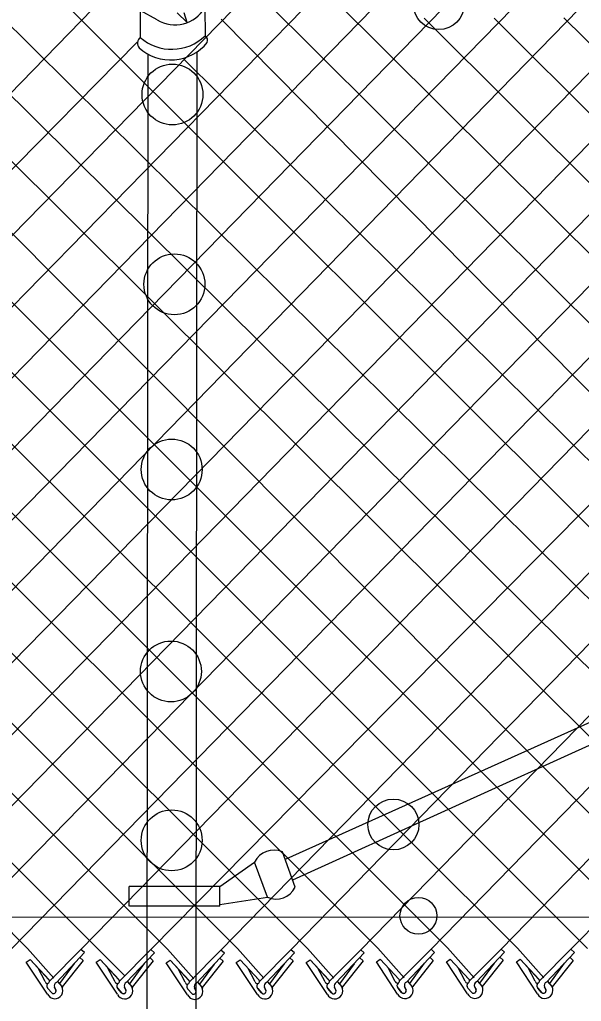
# Model space of a CAD drawing. Extents: x 0 to 1270, y 0 to 830.
# Drawn here: x 919.9 to 952.2, y 379.2 to 435.8 of the extents above; entities that cross this region are included whole.
import ezdxf

# ---------------------------------------------------------------- set-up
doc = ezdxf.new("R2010")
doc.units = 0
doc.layers.add('sb_Chainlink Fence', color=7, linetype='Continuous')
doc.layers.add('sb_Existing Structural Steel', color=7, linetype='Continuous')

msp = doc.modelspace()

# ---------------------------------------------------------------- linework, layer by layer
at = {"layer": 'sb_Chainlink Fence'}
for p, q in [((913.101, 437.594), (968.866, 382.348)), ((917.12, 437.605), (972.898, 382.319)), ((933.306, 437.541), (988.823, 382.299)), ((937.336, 437.542), (992.85, 382.291)), ((915.349, 382.223), (968.936, 437.129)), ((871.171, 382.269), (924.083, 436.377)), ((874.065, 436.515), (928.376, 382.261)), ((879.224, 382.271), (932.156, 436.339)), ((883.256, 382.241), (936.183, 436.368)), ((887.284, 382.263), (940.214, 436.419)), ((891.31, 382.266), (944.243, 436.417)), ((895.209, 382.226), (948.269, 436.435)), ((899.236, 382.236), (952.075, 436.386)), ((903.263, 382.228), (956.31, 436.464)), ((907.294, 382.198), (960.337, 436.493)), ((910.415, 381.309), (964.368, 436.544)), ((919.363, 382.226), (972.423, 436.56)), ((922.398, 436.744), (976.926, 382.341)), ((923.39, 382.236), (976.462, 436.557)), ((931.448, 382.198), (984.516, 436.597)), ((935.477, 382.22), (988.197, 436.325)), ((939.503, 382.223), (992.575, 436.646)), ((943.542, 382.247), (996.602, 436.664)), ((947.569, 382.257), (1000.692, 436.671)), ((951.596, 382.249), (1004.719, 436.682)), ((899.131, 435.734), (952.555, 382.282)), ((903.159, 435.733), (956.584, 382.305)), ((907.186, 435.751), (960.964, 381.705)), ((911.225, 435.748), (964.839, 382.357)), ((927.417, 382.228), (980.341, 435.926)), ((931.458, 435.781), (984.947, 381.647)), ((943.138, 435.856), (996.881, 382.261)), ((947.167, 435.854), (1001.695, 381.499)), ((951.193, 435.872), (1005.739, 381.519)), ((866.918, 435.53), (920.318, 382.299)), ((870.946, 435.558), (924.345, 382.291)), ((879.005, 435.607), (932.405, 382.284)), ((883.031, 435.625), (936.431, 382.287)), ((887.046, 435.644), (940.47, 382.31)), ((891.073, 435.654), (944.497, 382.321)), ((894.985, 435.654), (948.524, 382.312)), ((875.197, 382.279), (926.633, 434.462)), ((929.304, 433.482), (980.952, 382.344)), ((920.318, 382.299), (921.836, 380.591)), ((921.576, 380.414), (923.39, 382.236)), ((921.975, 380.343), (923.588, 382.057)), ((923.588, 382.057), (923.39, 382.236)), ((924.345, 382.291), (925.924, 380.71)), ((925.603, 380.406), (927.417, 382.228)), ((926.002, 380.335), (927.615, 382.048)), ((927.615, 382.048), (927.417, 382.228)), ((928.376, 382.261), (929.894, 380.552)), ((929.635, 380.376), (931.448, 382.198)), ((931.646, 382.018), (931.448, 382.198)), ((932.405, 382.284), (933.922, 380.575)), ((933.663, 380.399), (935.477, 382.22)), ((935.675, 382.041), (935.477, 382.22)), ((936.431, 382.287), (937.949, 380.578)), ((937.689, 380.402), (939.503, 382.223)), ((938.088, 380.33), (939.701, 382.044)), ((939.701, 382.044), (939.503, 382.223)), ((940.47, 382.31), (941.988, 380.602)), ((941.729, 380.425), (943.542, 382.247)), ((942.127, 380.354), (943.74, 382.068)), ((943.74, 382.068), (943.542, 382.247)), ((944.497, 382.321), (946.015, 380.612)), ((945.755, 380.436), (947.569, 382.257)), ((946.154, 380.364), (947.767, 382.078)), ((947.767, 382.078), (947.569, 382.257)), ((948.524, 382.312), (950.042, 380.603)), ((949.782, 380.427), (951.596, 382.249)), ((950.181, 380.356), (951.794, 382.069)), ((951.794, 382.069), (951.596, 382.249)), ((920.246, 381.506), (920.469, 381.658)), ((921.464, 379.661), (920.246, 381.506)), ((920.469, 381.658), (921.547, 380.496)), ((920.469, 381.658), (921.554, 380.489)), ((923.521, 381.594), (922.314, 380.076)), ((923.521, 381.594), (923.323, 381.773)), ((924.273, 381.497), (924.496, 381.65)), ((925.491, 379.653), (924.273, 381.497)), ((924.496, 381.65), (925.574, 380.488)), ((924.496, 381.65), (925.581, 380.481)), ((927.548, 381.585), (926.341, 380.068)), ((927.548, 381.585), (927.35, 381.765)), ((928.304, 381.467), (928.527, 381.62)), ((928.527, 381.62), (929.605, 380.458)), ((928.527, 381.62), (929.612, 380.451)), ((930.034, 380.305), (931.646, 382.018)), ((931.579, 381.555), (930.373, 380.038)), ((931.579, 381.555), (931.381, 381.735)), ((932.333, 381.49), (932.556, 381.642)), ((933.551, 379.645), (932.333, 381.49)), ((932.556, 381.642), (933.634, 380.48)), ((932.556, 381.642), (933.641, 380.474)), ((934.062, 380.328), (935.675, 382.041)), ((935.607, 381.578), (934.401, 380.06)), ((935.607, 381.578), (935.41, 381.757)), ((936.359, 381.493), (936.582, 381.645)), ((937.577, 379.648), (936.359, 381.493)), ((936.582, 381.645), (937.66, 380.483)), ((936.582, 381.645), (937.667, 380.476)), ((939.634, 381.581), (938.427, 380.063)), ((939.634, 381.581), (939.436, 381.76)), ((940.398, 381.517), (940.621, 381.669)), ((941.616, 379.672), (940.398, 381.517)), ((940.621, 381.669), (941.699, 380.507)), ((940.621, 381.669), (941.706, 380.5)), ((943.673, 381.605), (942.467, 380.087)), ((943.673, 381.605), (943.475, 381.784)), ((944.425, 381.527), (944.648, 381.679)), ((945.643, 379.682), (944.425, 381.527)), ((944.648, 381.679), (945.726, 380.517)), ((944.648, 381.679), (945.733, 380.51)), ((947.7, 381.615), (946.493, 380.097)), ((947.7, 381.615), (947.502, 381.794)), ((948.452, 381.518), (948.675, 381.671)), ((949.67, 379.674), (948.452, 381.518)), ((948.675, 381.671), (949.753, 380.509)), ((948.675, 381.671), (949.76, 380.502)), ((951.727, 381.606), (950.52, 380.089)), ((951.727, 381.606), (951.529, 381.786)), ((921.326, 380.389), (920.92, 381.165)), ((923.001, 381.428), (922.153, 380.273)), ((925.353, 380.381), (924.947, 381.156)), ((927.028, 381.419), (926.18, 380.264)), ((929.523, 379.623), (928.304, 381.467)), ((929.384, 380.351), (928.978, 381.127)), ((931.06, 381.389), (930.211, 380.234)), ((933.412, 380.373), (933.006, 381.149)), ((935.088, 381.412), (934.239, 380.257)), ((937.439, 380.376), (937.033, 381.152)), ((939.114, 381.415), (938.266, 380.26)), ((941.478, 380.4), (941.072, 381.176)), ((943.153, 381.439), (942.305, 380.284)), ((945.504, 380.41), (945.099, 381.186)), ((947.18, 381.449), (946.332, 380.294)), ((949.532, 380.402), (949.126, 381.178)), ((951.207, 381.44), (950.359, 380.285)), ((922.043, 380.391), (922.29, 380.098)), ((922.046, 380.387), (922.292, 380.097)), ((926.07, 380.383), (926.318, 380.09)), ((926.073, 380.378), (926.319, 380.089)), ((930.101, 380.353), (930.349, 380.06)), ((930.104, 380.348), (930.35, 380.059)), ((934.129, 380.375), (934.377, 380.082)), ((934.133, 380.371), (934.378, 380.081)), ((938.156, 380.378), (938.404, 380.085)), ((938.159, 380.374), (938.405, 380.084)), ((942.195, 380.402), (942.443, 380.109)), ((942.198, 380.398), (942.444, 380.108)), ((946.222, 380.412), (946.469, 380.119)), ((946.225, 380.408), (946.471, 380.118)), ((950.249, 380.404), (950.496, 380.111)), ((950.252, 380.399), (950.498, 380.11)), ((921.69, 379.754), (921.488, 379.996)), ((921.488, 379.996), (921.711, 379.732)), ((921.951, 379.896), (921.869, 380.074)), ((921.87, 380.067), (921.951, 379.9)), ((922.29, 380.098), (922.309, 380.064)), ((922.309, 380.064), (922.324, 380.027)), ((925.717, 379.745), (925.515, 379.987)), ((925.515, 379.987), (925.738, 379.724)), ((925.978, 379.888), (925.896, 380.065)), ((925.897, 380.059), (925.978, 379.892)), ((926.318, 380.09), (926.336, 380.056)), ((926.336, 380.056), (926.351, 380.019)), ((929.748, 379.716), (929.546, 379.957)), ((929.546, 379.957), (929.769, 379.694)), ((930.009, 379.858), (929.928, 380.035)), ((929.928, 380.029), (930.009, 379.862)), ((930.349, 380.06), (930.367, 380.026)), ((930.367, 380.026), (930.382, 379.989)), ((933.777, 379.738), (933.575, 379.98)), ((933.575, 379.98), (933.797, 379.716)), ((934.038, 379.881), (933.956, 380.058)), ((933.956, 380.052), (934.038, 379.885)), ((934.377, 380.082), (934.395, 380.048)), ((934.395, 380.048), (934.411, 380.012)), ((937.803, 379.741), (937.601, 379.983)), ((937.601, 379.983), (937.824, 379.719)), ((938.064, 379.884), (937.982, 380.061)), ((937.983, 380.054), (938.064, 379.888)), ((938.404, 380.085), (938.422, 380.051)), ((938.422, 380.051), (938.437, 380.015)), ((941.842, 379.765), (941.64, 380.006)), ((941.64, 380.006), (941.863, 379.743)), ((942.103, 379.907), (942.022, 380.085)), ((942.022, 380.078), (942.103, 379.911)), ((942.443, 380.109), (942.461, 380.075)), ((942.461, 380.075), (942.476, 380.038)), ((945.869, 379.775), (945.667, 380.017)), ((945.667, 380.017), (945.89, 379.753)), ((946.13, 379.918), (946.048, 380.095)), ((946.049, 380.088), (946.13, 379.922)), ((946.469, 380.119), (946.488, 380.085)), ((946.488, 380.085), (946.503, 380.049)), ((949.896, 379.767), (949.694, 380.008)), ((949.694, 380.008), (949.917, 379.745)), ((950.157, 379.909), (950.075, 380.086)), ((950.076, 380.08), (950.157, 379.913)), ((950.496, 380.111), (950.515, 380.077)), ((950.515, 380.077), (950.53, 380.04))]:
    msp.add_line(p, q, dxfattribs=at)
for centre, radius, start, end in [((921.452, 380.411), 0.128, 189.9304, 40.9785), ((925.479, 380.403), 0.128, 189.9304, 40.9785), ((929.51, 380.373), 0.128, 189.9304, 40.9785), ((933.538, 380.395), 0.128, 189.9304, 40.9785), ((937.565, 380.398), 0.128, 189.9304, 40.9785), ((941.604, 380.422), 0.128, 189.9304, 40.9785), ((942.215, 380.164), 0.209, 114.8422, 203.5167), ((945.63, 380.432), 0.128, 189.9304, 40.9785), ((946.242, 380.174), 0.209, 114.8422, 203.5167), ((949.658, 380.424), 0.128, 189.9304, 40.9785), ((950.269, 380.166), 0.209, 114.8422, 203.5167), ((921.618, 380.137), 0.192, 126.9947, 219.7983), ((921.623, 380.137), 0.195, 127.7656, 226.3328), ((921.883, 379.869), 0.468, 206.3202, 29.2269), ((921.806, 379.851), 0.152, 219.8632, 17.4852), ((921.807, 379.85), 0.152, 230.7826, 19.2656), ((922.063, 380.153), 0.209, 114.8422, 203.5167), ((925.645, 380.129), 0.192, 126.9947, 219.7983), ((925.65, 380.129), 0.195, 127.7656, 226.3328), ((925.911, 379.86), 0.468, 206.3202, 29.2269), ((925.834, 379.843), 0.152, 219.8632, 17.4852), ((925.834, 379.842), 0.152, 230.7826, 19.2656), ((926.09, 380.145), 0.209, 114.8422, 203.5167), ((929.676, 380.099), 0.192, 126.9947, 219.7983), ((929.681, 380.099), 0.195, 127.7656, 226.3328), ((929.942, 379.83), 0.468, 206.3202, 29.2269), ((929.865, 379.813), 0.152, 219.8632, 17.4852), ((929.865, 379.812), 0.152, 230.7826, 19.2656), ((930.122, 380.115), 0.209, 114.8422, 203.5167), ((933.704, 380.121), 0.192, 126.9947, 219.7983), ((933.71, 380.121), 0.195, 127.7656, 226.3328), ((933.97, 379.853), 0.468, 206.3202, 29.2269), ((933.893, 379.835), 0.152, 219.8632, 17.4852), ((933.894, 379.834), 0.152, 230.7826, 19.2656), ((934.15, 380.137), 0.209, 114.8422, 203.5167), ((937.731, 380.124), 0.192, 126.9947, 219.7983), ((937.736, 380.124), 0.195, 127.7656, 226.3328), ((937.997, 379.856), 0.468, 206.3202, 29.2269), ((937.92, 379.838), 0.152, 219.8632, 17.4852), ((937.92, 379.837), 0.152, 230.7826, 19.2656), ((938.176, 380.14), 0.209, 114.8422, 203.5167), ((941.77, 380.148), 0.192, 126.9947, 219.7983), ((941.775, 380.148), 0.195, 127.7656, 226.3328), ((942.036, 379.879), 0.468, 206.3202, 29.2269), ((941.959, 379.862), 0.152, 219.8632, 17.4852), ((941.959, 379.861), 0.152, 230.7826, 19.2656), ((945.797, 380.158), 0.192, 126.9947, 219.7983), ((945.802, 380.158), 0.195, 127.7656, 226.3328), ((946.062, 379.89), 0.468, 206.3202, 29.2269), ((945.985, 379.872), 0.152, 219.8632, 17.4852), ((945.986, 379.871), 0.152, 230.7826, 19.2656), ((949.824, 380.15), 0.192, 126.9947, 219.7983), ((949.829, 380.15), 0.195, 127.7656, 226.3328), ((950.09, 379.881), 0.468, 206.3202, 29.2269), ((950.013, 379.864), 0.152, 219.8632, 17.4852), ((950.013, 379.863), 0.152, 230.7826, 19.2656)]:
    msp.add_arc(centre, radius, start, end, dxfattribs=at)
at = {"layer": 'sb_Existing Structural Steel'}
for p, q in [((930.522, 436.44), (930.535, 434.828)), ((926.795, 436.285), (926.804, 434.742)), ((927.776, 435.744), (926.795, 436.285)), ((929.506, 435.594), (928.932, 436.154)), ((929.506, 435.594), (929.326, 436.151)), ((927.206, 378.601), (927.254, 433.774)), ((930.03, 378.724), (930.078, 433.92)), ((1021.134, 426.064), (935.175, 387.44)), ((1021.578, 425.295), (935.574, 386.225)), ((935.722, 385.819), (934.983, 387.851)), ((931.39, 385.857), (933.387, 387.27)), ((934.126, 385.239), (933.387, 387.27)), ((931.39, 385.857), (926.16, 385.857)), ((926.16, 384.722), (926.16, 385.857)), ((931.39, 384.722), (931.39, 385.857)), ((931.39, 384.82), (934.126, 385.239)), ((931.39, 384.722), (926.177, 384.722)), ((440.979, 383.869), (1116.811, 384.201))]:
    msp.add_line(p, q, dxfattribs=at)
for centre, radius in [((943.991, 436.655), 1.465), ((928.657, 431.453), 1.752), ((928.769, 420.526), 1.752), ((928.615, 409.866), 1.752), ((928.569, 398.24), 1.752), ((941.376, 389.427), 1.465), ((928.614, 388.517), 1.752), ((942.813, 384.174), 1.06)]:
    msp.add_circle(centre, radius, dxfattribs=at)
for centre, radius, start, end in [((928.796, 437.485), 2.018, 239.6437, 328.8146), ((927.068, 434.409), 0.425, 128.4858, 220.3398), ((928.621, 436.803), 2.748, 228.5933, 314.1189), ((930.36, 434.558), 0.322, 339.5752, 57.1594), ((928.554, 436.163), 2.719, 228.2691, 320.8188), ((934.492, 386.717), 1.236, 66.6143, 153.3857), ((934.617, 386.373), 1.236, 246.6143, 333.3857)]:
    msp.add_arc(centre, radius, start, end, dxfattribs=at)

doc.saveas('drawing.dxf')
